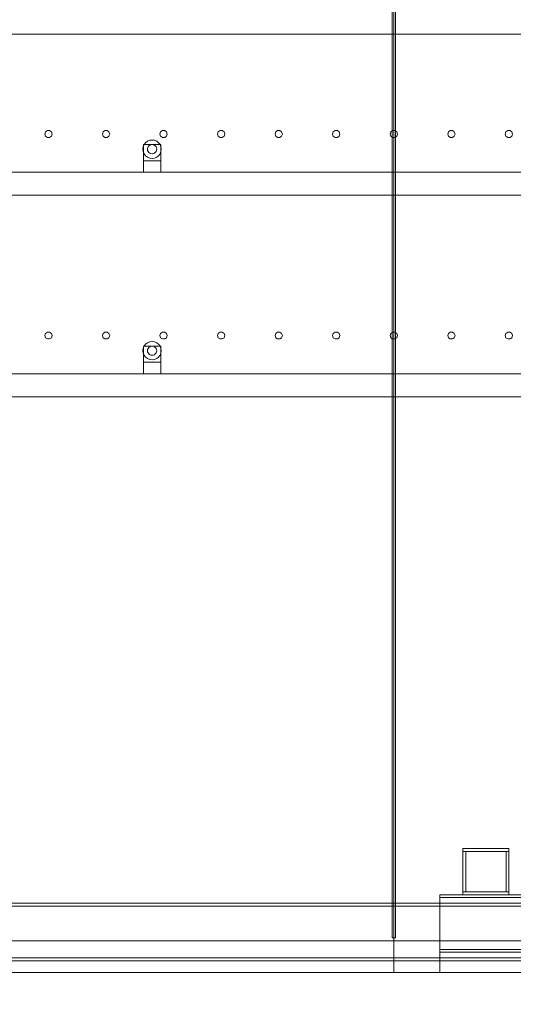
# Model space of a CAD drawing. Header units: millimetres. Extents: x -2233 to 65662, y -50530 to 6847.
# Tile 765 of 802: x 56811 to 57669, y -55 to 1655. Entities that reach past the tile are written whole.
import ezdxf

# ---------------------------------------------------------------- set-up
doc = ezdxf.new("R2010")
doc.units = ezdxf.units.MM
for name, color, linetype, lineweight in [('COTAS_O', 1, 'Continuous', 0), ('COTAS_P', 1, 'Continuous', 0), ('lateral_secador', 7, 'Continuous', 0)]:
    doc.layers.add(name, color=color, linetype=linetype, lineweight=lineweight)
doc.dimstyles.new('R19_100', dxfattribs={"dimtxt": 250, "dimasz": 150, "dimexe": 150, "dimexo": 80, "dimgap": 100, "dimtad": 1, "dimtih": 1, "dimtoh": 1, "dimdsep": 46, "dimcen": 0.09, "dimadec": 0, "dimazin": 0, "dimtfac": 1, "dimtdec": 4, "dimtofl": 0, "dimtmove": 0, "dimatfit": 3, "dimfxl": 1, "dimtolj": 1, "dimtzin": 0, "dimarcsym": 0})

# ---------------------------------------------------------------- blocks, each defined once
blk = doc.blocks.new('DIM_R32_24')
at = {"layer": 'COTAS_O'}
for p, q in [((40461.1, 0), (40461.1, -900)), ((60461.1, 0), (60461.1, -900)), ((40461.1, -900), (40611.1, -855)), ((60461.1, -900), (60311.1, -855)), ((40461.1, -900), (60461.1, -900)), ((40461.1, -900), (40611.1, -945)), ((60461.1, -900), (60311.1, -945))]:
    blk.add_line(p, q, dxfattribs=at)
blk.add_text('20000 O', height=250, dxfattribs=at).set_placement((50461.1, -800))
blk = doc.blocks.new('DIM_R32_26')
at = {"layer": 'COTAS_P'}
for p, q in [((112.7, 0), (112.7, -2500)), ((65298.1, 0), (65298.1, -2500)), ((112.7, -2500), (262.7, -2455)), ((65298.1, -2500), (65148.1, -2455)), ((112.7, -2500), (65298.1, -2500)), ((112.7, -2500), (262.7, -2545)), ((65298.1, -2500), (65148.1, -2545))]:
    blk.add_line(p, q, dxfattribs=at)
blk.add_text('65185.39 P', height=250, dxfattribs=at).set_placement((32705.4, -2400))

msp = doc.modelspace()

# ---------------------------------------------------------------- linework, layer by layer
at = {"layer": 'lateral_secador'}
for p, q in [((57458.134, 2925), (57458.134, 60)), ((57461.134, 0), (57461.134, 2925)), ((57464.134, 60), (57464.134, 2925)), ((40811.134, 1630), (60111.134, 1630)), ((56855.997, 1460.082), (56854.784, 1456.35)), ((56854.784, 1456.35), (56855.997, 1452.618)), ((56859.172, 1462.389), (56855.997, 1460.082)), ((56863.096, 1462.389), (56859.172, 1462.389)), ((56866.271, 1460.082), (56863.096, 1462.389)), ((56867.484, 1456.35), (56866.271, 1460.082)), ((56866.271, 1452.618), (56867.484, 1456.35)), ((56955.997, 1460.082), (56954.784, 1456.35)), ((56954.784, 1456.35), (56955.997, 1452.618)), ((56959.172, 1462.389), (56955.997, 1460.082)), ((56963.096, 1462.389), (56959.172, 1462.389)), ((56966.271, 1460.082), (56963.096, 1462.389)), ((56967.484, 1456.35), (56966.271, 1460.082)), ((56966.271, 1452.618), (56967.484, 1456.35)), ((57055.997, 1460.082), (57054.784, 1456.35)), ((57054.784, 1456.35), (57055.997, 1452.618)), ((57059.172, 1462.389), (57055.997, 1460.082)), ((57063.096, 1462.389), (57059.172, 1462.389)), ((57066.271, 1460.082), (57063.096, 1462.389)), ((57067.484, 1456.35), (57066.271, 1460.082)), ((57066.271, 1452.618), (57067.484, 1456.35)), ((57155.997, 1460.082), (57154.784, 1456.35)), ((57154.784, 1456.35), (57155.997, 1452.618)), ((57159.172, 1462.389), (57155.997, 1460.082)), ((57163.096, 1462.389), (57159.172, 1462.389)), ((57166.271, 1460.082), (57163.096, 1462.389)), ((57167.484, 1456.35), (57166.271, 1460.082)), ((57166.271, 1452.618), (57167.484, 1456.35)), ((57255.997, 1460.082), (57254.784, 1456.35)), ((57254.784, 1456.35), (57255.997, 1452.618)), ((57259.172, 1462.389), (57255.997, 1460.082)), ((57263.096, 1462.389), (57259.172, 1462.389)), ((57266.271, 1460.082), (57263.096, 1462.389)), ((57267.484, 1456.35), (57266.271, 1460.082)), ((57266.271, 1452.618), (57267.484, 1456.35)), ((57355.997, 1460.082), (57354.784, 1456.35)), ((57354.784, 1456.35), (57355.997, 1452.618)), ((57359.172, 1462.389), (57355.997, 1460.082)), ((57363.096, 1462.389), (57359.172, 1462.389)), ((57366.271, 1460.082), (57363.096, 1462.389)), ((57367.484, 1456.35), (57366.271, 1460.082)), ((57366.271, 1452.618), (57367.484, 1456.35)), ((57455.997, 1460.082), (57454.784, 1456.35)), ((57454.784, 1456.35), (57455.997, 1452.618)), ((57459.172, 1462.389), (57455.997, 1460.082)), ((57463.096, 1462.389), (57459.172, 1462.389)), ((57466.271, 1460.082), (57463.096, 1462.389)), ((57467.484, 1456.35), (57466.271, 1460.082)), ((57466.271, 1452.618), (57467.484, 1456.35)), ((57555.997, 1460.082), (57554.784, 1456.35)), ((57554.784, 1456.35), (57555.997, 1452.618)), ((57559.172, 1462.389), (57555.997, 1460.082)), ((57563.096, 1462.389), (57559.172, 1462.389)), ((57566.271, 1460.082), (57563.096, 1462.389)), ((57567.484, 1456.35), (57566.271, 1460.082)), ((57566.271, 1452.618), (57567.484, 1456.35)), ((57655.997, 1460.082), (57654.784, 1456.35)), ((57654.784, 1456.35), (57655.997, 1452.618)), ((57659.172, 1462.389), (57655.997, 1460.082)), ((57663.096, 1462.389), (57659.172, 1462.389)), ((57666.271, 1460.082), (57663.096, 1462.389)), ((57667.484, 1456.35), (57666.271, 1460.082)), ((57666.271, 1452.618), (57667.484, 1456.35)), ((56855.997, 1452.618), (56859.172, 1450.311)), ((56859.172, 1450.311), (56863.096, 1450.311)), ((56863.096, 1450.311), (56866.271, 1452.618)), ((56955.997, 1452.618), (56959.172, 1450.311)), ((56959.172, 1450.311), (56963.096, 1450.311)), ((56963.096, 1450.311), (56966.271, 1452.618)), ((57027.277, 1438), (57025.679, 1434.141)), ((57026.134, 1438), (57056.134, 1438)), ((57026.134, 1438), (57026.134, 1410)), ((57029.82, 1441.314), (57027.277, 1438)), ((57033.134, 1443.856), (57029.82, 1441.314)), ((57036.993, 1445.455), (57033.134, 1443.856)), ((57037.134, 1436.928), (57035.477, 1435.657)), ((57041.134, 1446), (57036.993, 1445.455)), ((57039.063, 1437.727), (57037.134, 1436.928)), ((57041.134, 1438), (57039.063, 1437.727)), ((57045.275, 1445.455), (57041.134, 1446)), ((57043.204, 1437.727), (57041.134, 1438)), ((57045.134, 1436.928), (57043.204, 1437.727)), ((57046.791, 1435.657), (57045.134, 1436.928)), ((57049.134, 1443.856), (57045.275, 1445.455)), ((57052.448, 1441.314), (57049.134, 1443.856)), ((57054.99, 1438), (57052.448, 1441.314)), ((57056.589, 1434.141), (57054.99, 1438)), ((57055.997, 1452.618), (57059.172, 1450.311)), ((57056.134, 1410), (57056.134, 1438)), ((57059.172, 1450.311), (57063.096, 1450.311)), ((57063.096, 1450.311), (57066.271, 1452.618)), ((57155.997, 1452.618), (57159.172, 1450.311)), ((57159.172, 1450.311), (57163.096, 1450.311)), ((57163.096, 1450.311), (57166.271, 1452.618)), ((57255.997, 1452.618), (57259.172, 1450.311)), ((57259.172, 1450.311), (57263.096, 1450.311)), ((57263.096, 1450.311), (57266.271, 1452.618)), ((57355.997, 1452.618), (57359.172, 1450.311)), ((57359.172, 1450.311), (57363.096, 1450.311)), ((57363.096, 1450.311), (57366.271, 1452.618)), ((57455.997, 1452.618), (57459.172, 1450.311)), ((57459.172, 1450.311), (57463.096, 1450.311)), ((57463.096, 1450.311), (57466.271, 1452.618)), ((57555.997, 1452.618), (57559.172, 1450.311)), ((57559.172, 1450.311), (57563.096, 1450.311)), ((57563.096, 1450.311), (57566.271, 1452.618)), ((57655.997, 1452.618), (57659.172, 1450.311)), ((57659.172, 1450.311), (57663.096, 1450.311)), ((57663.096, 1450.311), (57666.271, 1452.618)), ((57025.679, 1434.141), (57025.134, 1430)), ((57025.134, 1430), (57025.679, 1425.859)), ((57025.679, 1425.859), (57027.277, 1422)), ((57027.277, 1422), (57029.82, 1418.686)), ((57033.406, 1432.071), (57033.134, 1430)), ((57033.134, 1430), (57033.406, 1427.929)), ((57034.206, 1434), (57033.406, 1432.071)), ((57033.406, 1427.929), (57034.206, 1426)), ((57035.477, 1435.657), (57034.206, 1434)), ((57034.206, 1426), (57035.477, 1424.343)), ((57035.477, 1424.343), (57037.134, 1423.072)), ((57037.134, 1423.072), (57039.063, 1422.273)), ((57039.063, 1422.273), (57041.134, 1422)), ((57041.134, 1422), (57043.204, 1422.273)), ((57043.204, 1422.273), (57045.134, 1423.072)), ((57045.134, 1423.072), (57046.791, 1424.343)), ((57048.062, 1434), (57046.791, 1435.657)), ((57046.791, 1424.343), (57048.062, 1426)), ((57048.861, 1432.071), (57048.062, 1434)), ((57048.062, 1426), (57048.861, 1427.929)), ((57049.134, 1430), (57048.861, 1432.071)), ((57048.861, 1427.929), (57049.134, 1430)), ((57052.448, 1418.686), (57054.99, 1422)), ((57054.99, 1422), (57056.589, 1425.859)), ((57057.134, 1430), (57056.589, 1434.141)), ((57056.589, 1425.859), (57057.134, 1430)), ((57026.134, 1410), (57056.134, 1410)), ((57026.134, 1410), (57026.134, 1390)), ((57029.82, 1418.686), (57033.134, 1416.144)), ((57033.134, 1416.144), (57036.993, 1414.545)), ((57036.993, 1414.545), (57041.134, 1414)), ((57041.134, 1414), (57045.275, 1414.545)), ((57045.275, 1414.545), (57049.134, 1416.144)), ((57049.134, 1416.144), (57052.448, 1418.686)), ((57056.134, 1390), (57056.134, 1410)), ((40811.134, 1390), (60111.134, 1390)), ((57026.134, 1390), (57056.134, 1390)), ((40811.134, 1350), (60111.134, 1350)), ((56859.172, 1112.389), (56855.997, 1110.082)), ((56863.096, 1112.389), (56859.172, 1112.389)), ((56866.271, 1110.082), (56863.096, 1112.389)), ((56959.172, 1112.389), (56955.997, 1110.082)), ((56963.096, 1112.389), (56959.172, 1112.389)), ((56966.271, 1110.082), (56963.096, 1112.389)), ((57059.172, 1112.389), (57055.997, 1110.082)), ((57063.096, 1112.389), (57059.172, 1112.389)), ((57066.271, 1110.082), (57063.096, 1112.389)), ((57159.172, 1112.389), (57155.997, 1110.082)), ((57163.096, 1112.389), (57159.172, 1112.389)), ((57166.271, 1110.082), (57163.096, 1112.389)), ((57259.172, 1112.389), (57255.997, 1110.082)), ((57263.096, 1112.389), (57259.172, 1112.389)), ((57266.271, 1110.082), (57263.096, 1112.389)), ((57359.172, 1112.389), (57355.997, 1110.082)), ((57363.096, 1112.389), (57359.172, 1112.389)), ((57366.271, 1110.082), (57363.096, 1112.389)), ((57459.172, 1112.389), (57455.997, 1110.082)), ((57463.096, 1112.389), (57459.172, 1112.389)), ((57466.271, 1110.082), (57463.096, 1112.389)), ((57559.172, 1112.389), (57555.997, 1110.082)), ((57563.096, 1112.389), (57559.172, 1112.389)), ((57566.271, 1110.082), (57563.096, 1112.389)), ((57659.172, 1112.389), (57655.997, 1110.082)), ((57663.096, 1112.389), (57659.172, 1112.389)), ((57666.271, 1110.082), (57663.096, 1112.389)), ((56855.997, 1110.082), (56854.784, 1106.35)), ((56854.784, 1106.35), (56855.997, 1102.618)), ((56855.997, 1102.618), (56859.172, 1100.311)), ((56859.172, 1100.311), (56863.096, 1100.311)), ((56863.096, 1100.311), (56866.271, 1102.618)), ((56867.484, 1106.35), (56866.271, 1110.082)), ((56866.271, 1102.618), (56867.484, 1106.35)), ((56955.997, 1110.082), (56954.784, 1106.35)), ((56954.784, 1106.35), (56955.997, 1102.618)), ((56955.997, 1102.618), (56959.172, 1100.311)), ((56959.172, 1100.311), (56963.096, 1100.311)), ((56963.096, 1100.311), (56966.271, 1102.618)), ((56967.484, 1106.35), (56966.271, 1110.082)), ((56966.271, 1102.618), (56967.484, 1106.35)), ((57036.993, 1095.455), (57033.134, 1093.856)), ((57041.134, 1096), (57036.993, 1095.455)), ((57045.275, 1095.455), (57041.134, 1096)), ((57049.134, 1093.856), (57045.275, 1095.455)), ((57055.997, 1110.082), (57054.784, 1106.35)), ((57054.784, 1106.35), (57055.997, 1102.618)), ((57055.997, 1102.618), (57059.172, 1100.311)), ((57059.172, 1100.311), (57063.096, 1100.311)), ((57063.096, 1100.311), (57066.271, 1102.618)), ((57067.484, 1106.35), (57066.271, 1110.082)), ((57066.271, 1102.618), (57067.484, 1106.35)), ((57155.997, 1110.082), (57154.784, 1106.35)), ((57154.784, 1106.35), (57155.997, 1102.618)), ((57155.997, 1102.618), (57159.172, 1100.311)), ((57159.172, 1100.311), (57163.096, 1100.311)), ((57163.096, 1100.311), (57166.271, 1102.618)), ((57167.484, 1106.35), (57166.271, 1110.082)), ((57166.271, 1102.618), (57167.484, 1106.35)), ((57255.997, 1110.082), (57254.784, 1106.35)), ((57254.784, 1106.35), (57255.997, 1102.618)), ((57255.997, 1102.618), (57259.172, 1100.311)), ((57259.172, 1100.311), (57263.096, 1100.311)), ((57263.096, 1100.311), (57266.271, 1102.618)), ((57267.484, 1106.35), (57266.271, 1110.082)), ((57266.271, 1102.618), (57267.484, 1106.35)), ((57355.997, 1110.082), (57354.784, 1106.35)), ((57354.784, 1106.35), (57355.997, 1102.618)), ((57355.997, 1102.618), (57359.172, 1100.311)), ((57359.172, 1100.311), (57363.096, 1100.311)), ((57363.096, 1100.311), (57366.271, 1102.618)), ((57367.484, 1106.35), (57366.271, 1110.082)), ((57366.271, 1102.618), (57367.484, 1106.35)), ((57455.997, 1110.082), (57454.784, 1106.35)), ((57454.784, 1106.35), (57455.997, 1102.618)), ((57455.997, 1102.618), (57459.172, 1100.311)), ((57459.172, 1100.311), (57463.096, 1100.311)), ((57463.096, 1100.311), (57466.271, 1102.618)), ((57467.484, 1106.35), (57466.271, 1110.082)), ((57466.271, 1102.618), (57467.484, 1106.35)), ((57555.997, 1110.082), (57554.784, 1106.35)), ((57554.784, 1106.35), (57555.997, 1102.618)), ((57555.997, 1102.618), (57559.172, 1100.311)), ((57559.172, 1100.311), (57563.096, 1100.311)), ((57563.096, 1100.311), (57566.271, 1102.618)), ((57567.484, 1106.35), (57566.271, 1110.082)), ((57566.271, 1102.618), (57567.484, 1106.35)), ((57655.997, 1110.082), (57654.784, 1106.35)), ((57654.784, 1106.35), (57655.997, 1102.618)), ((57655.997, 1102.618), (57659.172, 1100.311)), ((57659.172, 1100.311), (57663.096, 1100.311)), ((57663.096, 1100.311), (57666.271, 1102.618)), ((57667.484, 1106.35), (57666.271, 1110.082)), ((57666.271, 1102.618), (57667.484, 1106.35)), ((57025.679, 1084.141), (57025.134, 1080)), ((57025.134, 1080), (57025.679, 1075.859)), ((57027.277, 1088), (57025.679, 1084.141)), ((57026.134, 1088), (57056.134, 1088)), ((57026.134, 1088), (57026.134, 1060)), ((57029.82, 1091.314), (57027.277, 1088)), ((57033.134, 1093.856), (57029.82, 1091.314)), ((57033.406, 1082.071), (57033.134, 1080)), ((57033.134, 1080), (57033.406, 1077.929)), ((57034.206, 1084), (57033.406, 1082.071)), ((57033.406, 1077.929), (57034.206, 1076)), ((57035.477, 1085.657), (57034.206, 1084)), ((57037.134, 1086.928), (57035.477, 1085.657)), ((57039.063, 1087.727), (57037.134, 1086.928)), ((57041.134, 1088), (57039.063, 1087.727)), ((57043.204, 1087.727), (57041.134, 1088)), ((57045.134, 1086.928), (57043.204, 1087.727)), ((57046.791, 1085.657), (57045.134, 1086.928)), ((57048.062, 1084), (57046.791, 1085.657)), ((57048.861, 1082.071), (57048.062, 1084)), ((57048.062, 1076), (57048.861, 1077.929)), ((57049.134, 1080), (57048.861, 1082.071)), ((57048.861, 1077.929), (57049.134, 1080)), ((57052.448, 1091.314), (57049.134, 1093.856)), ((57054.99, 1088), (57052.448, 1091.314)), ((57056.589, 1084.141), (57054.99, 1088)), ((57056.134, 1060), (57056.134, 1088)), ((57057.134, 1080), (57056.589, 1084.141)), ((57056.589, 1075.859), (57057.134, 1080)), ((57025.679, 1075.859), (57027.277, 1072)), ((57027.277, 1072), (57029.82, 1068.686)), ((57029.82, 1068.686), (57033.134, 1066.144)), ((57033.134, 1066.144), (57036.993, 1064.545)), ((57034.206, 1076), (57035.477, 1074.343)), ((57035.477, 1074.343), (57037.134, 1073.072)), ((57036.993, 1064.545), (57041.134, 1064)), ((57037.134, 1073.072), (57039.063, 1072.273)), ((57039.063, 1072.273), (57041.134, 1072)), ((57041.134, 1072), (57043.204, 1072.273)), ((57041.134, 1064), (57045.275, 1064.545)), ((57043.204, 1072.273), (57045.134, 1073.072)), ((57045.134, 1073.072), (57046.791, 1074.343)), ((57045.275, 1064.545), (57049.134, 1066.144)), ((57046.791, 1074.343), (57048.062, 1076)), ((57049.134, 1066.144), (57052.448, 1068.686)), ((57052.448, 1068.686), (57054.99, 1072)), ((57054.99, 1072), (57056.589, 1075.859)), ((57026.134, 1060), (57056.134, 1060)), ((57026.134, 1060), (57026.134, 1040)), ((57056.134, 1040), (57056.134, 1060)), ((40811.134, 1040), (60111.134, 1040)), ((57026.134, 1040), (57056.134, 1040)), ((40811.134, 1000), (60111.134, 1000)), ((57581.134, 215), (57661.134, 215)), ((57581.134, 215), (57581.134, 210)), ((57581.134, 210), (57661.134, 210)), ((57581.134, 210), (57586.134, 210)), ((57581.134, 210), (57581.134, 140)), ((57586.134, 140), (57586.134, 210)), ((57656.134, 210), (57661.134, 210)), ((57656.134, 210), (57656.134, 140)), ((57661.134, 210), (57661.134, 215)), ((57661.134, 140), (57661.134, 210)), ((57581.134, 140), (57661.134, 140)), ((57581.134, 140), (57581.134, 135)), ((57581.134, 140), (57586.134, 140)), ((57656.134, 140), (57661.134, 140)), ((57661.134, 135), (57661.134, 140)), ((40461.134, 120), (60461.134, 120)), ((57541.134, 135), (59031.134, 135)), ((57541.134, 135), (57541.134, 130)), ((57541.134, 130), (59031.134, 130)), ((57541.134, 130), (57541.134, 40)), ((57581.134, 135), (57661.134, 135)), ((40461.134, 115), (60461.134, 115)), ((40461.134, 55), (60461.134, 55)), ((57458.134, 60), (57464.134, 60)), ((57541.134, 40), (59031.134, 40)), ((57541.134, 40), (57541.134, 35)), ((57541.134, 35), (59031.134, 35)), ((57541.134, 35), (57701.134, 35)), ((57541.134, 35), (57541.134, 0)), ((40461.134, 25), (60461.134, 25)), ((40461.134, 20), (60461.134, 20)), ((40461.134, 0), (60461.134, 0)), ((56461.134, 0), (57461.134, 0)), ((57461.134, 0), (57836.134, 0)), ((57541.134, 0), (57701.134, 0))]:
    msp.add_line(p, q, dxfattribs=at)

# ---------------------------------------------------------------- dimensions: what is measured, and where the dimension line sits
at = {"layer": 'COTAS_O'}
dim = msp.add_aligned_dim(p1=(40461.134, 0), p2=(60461.134, 0), distance=-900, text='<> O', dimstyle='R19_100', dxfattribs=at)
dim.commit()
dim.dimension.update_dxf_attribs({"geometry": 'DIM_R32_24', "text_midpoint": (50461.134, -900)})
at = {"layer": 'COTAS_P'}
dim = msp.add_aligned_dim(p1=(112.7, 0), p2=(65298.0949, 0), distance=-2500, text='<> P', dimstyle='R19_100', dxfattribs=at)
dim.commit()
dim.dimension.update_dxf_attribs({"geometry": 'DIM_R32_26', "text_midpoint": (32705.3975, -2500)})

doc.saveas('drawing.dxf')
